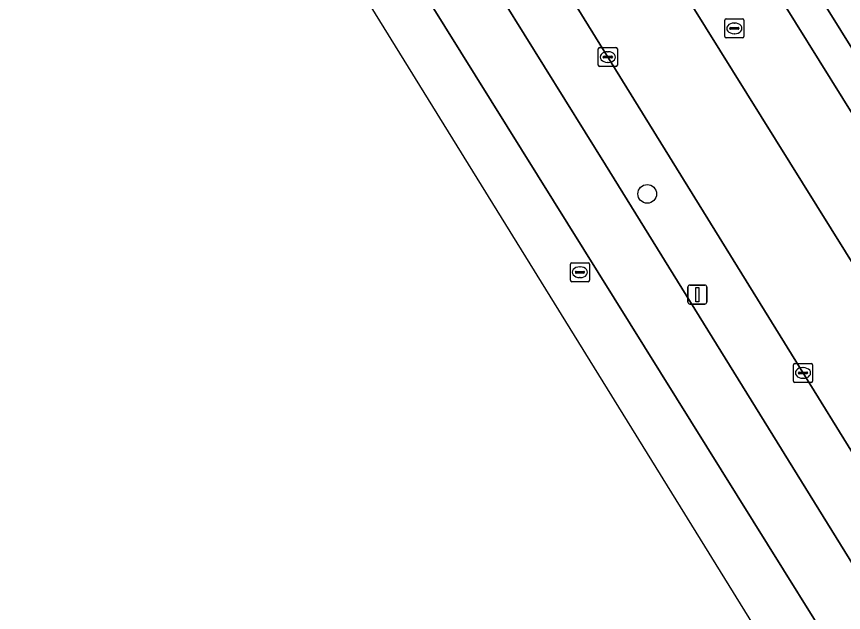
# Model space of a CAD drawing. Extents: x 160377 to 161131, y 383938 to 384853.
# Drawn here: x 160676.44 to 160719.86, y 384192.17 to 384223.47 of the extents above; entities that cross this region are included whole.
import ezdxf

# ---------------------------------------------------------------- set-up
doc = ezdxf.new("R2010")
doc.units = 0
for name, color, linetype in [('IMGEO_Berm_groen', 7, 'Continuous'), ('IMGEO_Boom', 7, 'Continuous'), ('IMGEO_Kolk', 7, 'Continuous'), ('IMGEO_Lichtmast', 7, 'Continuous'), ('IMGEO_Parkeervlak_open', 7, 'Continuous'), ('IMGEO_Rijbaan_lokaal_gesloten', 7, 'Continuous'), ('IMGEO_Rijbaan_lokaal_open', 7, 'Continuous'), ('IMGEO_Rioolput', 7, 'Continuous'), ('IMGEO_Voetpad_open', 7, 'Continuous')]:
    doc.layers.add(name, color=color, linetype=linetype)

msp = doc.modelspace()

# ---------------------------------------------------------------- linework, layer by layer
at = {"layer": 'IMGEO_Berm_groen'}
msp.add_lwpolyline([(160723.217, 384195.887), (160717.726, 384204.774), (160689.782, 384250), (160684.931, 384257.851), (160678.757, 384267.157), (160643.611, 384323.728), (160641.325, 384327.654), (160641.221, 384327.588), (160638.839, 384326.083), (160668.175, 384278.809), (160686.009, 384250), (160707.361, 384215.678), (160725.992, 384185.588), (160730.335, 384178.88)], dxfattribs=at)
at = {"layer": 'IMGEO_Boom'}
msp.add_circle((160709.559, 384214.153), 0.489, dxfattribs=at)
at = {"layer": 'IMGEO_Kolk'}
for p, q in [((160706.989, 384220.914), (160706.989, 384221.766)), ((160707.064, 384221.84), (160707.916, 384221.84)), ((160707.477, 384221.62), (160707.502, 384221.62)), ((160707.99, 384221.766), (160707.99, 384220.914)), ((160707.248, 384221.334), (160707.248, 384221.346)), ((160707.686, 384221.297), (160707.288, 384221.297)), ((160707.291, 384221.383), (160707.689, 384221.383)), ((160707.5, 384221.06), (160707.475, 384221.06)), ((160707.732, 384221.346), (160707.732, 384221.334)), ((160707.916, 384220.84), (160707.064, 384220.84)), ((160717.238, 384204.325), (160717.238, 384205.177)), ((160717.313, 384205.251), (160718.165, 384205.251)), ((160717.726, 384205.031), (160717.751, 384205.031)), ((160718.239, 384205.177), (160718.239, 384204.325)), ((160717.497, 384204.745), (160717.497, 384204.757)), ((160717.935, 384204.708), (160717.537, 384204.708)), ((160717.54, 384204.794), (160717.938, 384204.794)), ((160717.981, 384204.757), (160717.981, 384204.745)), ((160718.165, 384204.251), (160717.313, 384204.251)), ((160717.749, 384204.471), (160717.724, 384204.471))]:
    msp.add_line(p, q, dxfattribs=at)
for points in [[(160706.989, 384220.914), (160706.989, 384221.766)], [(160707.064, 384221.84), (160707.916, 384221.84)], [(160707.99, 384221.766), (160707.99, 384220.914)], [(160707.916, 384220.84), (160707.064, 384220.84)], [(160717.238, 384204.325), (160717.238, 384205.177)], [(160717.313, 384205.251), (160718.165, 384205.251)], [(160718.239, 384205.177), (160718.239, 384204.325)], [(160718.165, 384204.251), (160717.313, 384204.251)]]:
    msp.add_lwpolyline(points, dxfattribs=at)
for centre, radius, start, end in [((160707.066, 384221.764), 0.0765, 91.552, 178.448), ((160707.066, 384221.764), 0.0765, 91.552, 178.448), ((160707.914, 384221.764), 0.0765, 1.552, 88.448), ((160707.914, 384221.764), 0.0765, 1.552, 88.448), ((160707.288, 384221.343), 0.0403, 85.8775, 175.7526), ((160707.285, 384221.333), 0.0366, 178.938, 274.7102), ((160707.689, 384221.34), 0.043, 264.8664, 352.4533), ((160707.693, 384221.345), 0.0386, 1.7309, 96.639), ((160707.066, 384220.916), 0.0765, 181.552, 268.448), ((160707.066, 384220.916), 0.0765, 181.552, 268.448), ((160707.914, 384220.916), 0.0765, 271.552, 358.448), ((160707.914, 384220.916), 0.0765, 271.552, 358.448), ((160717.315, 384205.175), 0.0765, 91.552, 178.448), ((160717.315, 384205.175), 0.0765, 91.552, 178.448), ((160718.163, 384205.175), 0.0765, 1.552, 88.448), ((160718.163, 384205.175), 0.0765, 1.552, 88.448), ((160717.537, 384204.754), 0.0403, 85.8775, 175.7526), ((160717.534, 384204.744), 0.0366, 178.938, 274.7102), ((160717.938, 384204.751), 0.043, 264.8664, 352.4533), ((160717.942, 384204.756), 0.0386, 1.7309, 96.639), ((160717.315, 384204.327), 0.0765, 181.552, 268.448), ((160717.315, 384204.327), 0.0765, 181.552, 268.448), ((160718.163, 384204.327), 0.0765, 271.552, 358.448), ((160718.163, 384204.327), 0.0765, 271.552, 358.448)]:
    msp.add_arc(centre, radius, start, end, dxfattribs=at)
for centre, major_axis, ratio, start_param, end_param in [((160707.476, 384221.34), (-0.387, 0.002), 0.722429, 4.712389, 7.853982), ((160707.501, 384221.34), (-0.39, 0.002), 0.717154, 1.570796, 4.712389), ((160717.725, 384204.751), (-0.387, 0.002), 0.722429, 4.712389, 7.853982), ((160717.75, 384204.751), (-0.39, 0.002), 0.717154, 1.570796, 4.712389)]:
    msp.add_ellipse(centre, major_axis=major_axis, ratio=ratio, start_param=start_param, end_param=end_param, dxfattribs=at)
at = {"layer": 'IMGEO_Lichtmast'}
for p, q in [((160711.794, 384209.365), (160712.584, 384209.365)), ((160712.584, 384209.365), (160711.794, 384209.365)), ((160711.694, 384208.465), (160711.694, 384209.265)), ((160711.694, 384209.265), (160711.694, 384208.465)), ((160712.684, 384209.265), (160712.684, 384208.465)), ((160712.684, 384208.465), (160712.684, 384209.265)), ((160712.584, 384208.365), (160711.794, 384208.365)), ((160711.794, 384208.365), (160712.584, 384208.365))]:
    msp.add_line(p, q, dxfattribs=at)
msp.add_lwpolyline([(160712.114, 384209.24), (160712.264, 384209.24), (160712.264, 384208.49), (160712.114, 384208.49), (160712.114, 384209.24)], dxfattribs=at)
for centre, start, end in [((160711.794, 384209.265), 90, 180), ((160711.794, 384209.265), 90, 180), ((160712.584, 384209.265), 0, 90), ((160712.584, 384209.265), 360, 90), ((160711.794, 384208.465), 180, 270), ((160711.794, 384208.465), 180, 270), ((160712.584, 384208.465), 270, 0), ((160712.584, 384208.465), 270, 0)]:
    msp.add_arc(centre, 0.1, start, end, dxfattribs=at)
at = {"layer": 'IMGEO_Parkeervlak_open'}
for points in [[(160689.342, 384257.389), (160684.931, 384257.851), (160689.782, 384250), (160717.726, 384204.774), (160723.217, 384195.887)], [(160736.161, 384196.361), (160699.703, 384254.897)], [(160697.622, 384254.842), (160701.186, 384249.112), (160735.979, 384193.222)], [(160731.01, 384193.377), (160728.731, 384197.046), (160695.745, 384250)]]:
    msp.add_lwpolyline(points, dxfattribs=at)
at = {"layer": 'IMGEO_Rijbaan_lokaal_gesloten'}
for points in [[(160707.361, 384215.678), (160686.009, 384250), (160668.175, 384278.809), (160638.839, 384326.083), (160638.069, 384327.324), (160635.054, 384325.513), (160671.485, 384266.967), (160720.734, 384187.958), (160725.107, 384181.899), (160733.069, 384173.147), (160739.95, 384167.105)], [(160745.933, 384161.486), (160743.205, 384164.034), (160739.95, 384167.105), (160733.069, 384173.147), (160725.107, 384181.899), (160720.734, 384187.958), (160671.485, 384266.967), (160635.054, 384325.513), (160633.021, 384324.291), (160657.045, 384285.38), (160674.582, 384257.042), (160723.846, 384177.438), (160747.142, 384155.348), (160749.892, 384150.791)], [(160730.335, 384178.88), (160725.992, 384185.588), (160707.361, 384215.678)]]:
    msp.add_lwpolyline(points, dxfattribs=at)
at = {"layer": 'IMGEO_Rijbaan_lokaal_open'}
for points in [[(160643.349, 384328.933), (160644.178, 384327.417), (160682.805, 384265.309), (160690.325, 384258.727), (160695.745, 384250), (160728.731, 384197.046), (160731.01, 384193.377), (160731.116, 384193.207), (160731.945, 384191.378), (160732.201, 384190.814), (160739.253, 384175.262), (160741.715, 384169.832), (160744.863, 384171.28), (160744.459, 384172.157)], [(160745.268, 384172.48), (160747.866, 384167.752), (160746.328, 384171.551), (160741.141, 384183.336), (160740.877, 384183.88), (160740.563, 384184.527), (160739.08, 384187.757), (160738.495, 384188.775), (160736.133, 384192.883), (160736.055, 384193.052), (160735.979, 384193.222), (160701.186, 384249.112)]]:
    msp.add_lwpolyline(points, dxfattribs=at)
at = {"layer": 'IMGEO_Rioolput'}
for p, q in [((160713.632, 384222.418), (160713.632, 384223.27)), ((160713.707, 384223.344), (160714.559, 384223.344)), ((160714.633, 384223.27), (160714.633, 384222.418)), ((160713.891, 384222.838), (160713.891, 384222.85)), ((160714.329, 384222.801), (160713.931, 384222.801)), ((160713.934, 384222.887), (160714.332, 384222.887)), ((160714.12, 384223.124), (160714.145, 384223.124)), ((160714.375, 384222.85), (160714.375, 384222.838)), ((160714.559, 384222.344), (160713.707, 384222.344)), ((160714.143, 384222.564), (160714.118, 384222.564)), ((160705.523, 384209.615), (160705.523, 384210.467)), ((160705.598, 384210.541), (160706.45, 384210.541)), ((160706.011, 384210.321), (160706.036, 384210.321)), ((160706.524, 384210.467), (160706.524, 384209.615)), ((160705.782, 384210.035), (160705.782, 384210.047)), ((160706.22, 384209.998), (160705.822, 384209.998)), ((160705.825, 384210.084), (160706.223, 384210.084)), ((160706.034, 384209.761), (160706.009, 384209.761)), ((160706.266, 384210.047), (160706.266, 384210.035)), ((160706.45, 384209.541), (160705.598, 384209.541))]:
    msp.add_line(p, q, dxfattribs=at)
for points in [[(160713.632, 384222.418), (160713.632, 384223.27)], [(160713.707, 384223.344), (160714.559, 384223.344)], [(160714.633, 384223.27), (160714.633, 384222.418)], [(160714.559, 384222.344), (160713.707, 384222.344)], [(160705.523, 384209.615), (160705.523, 384210.467)], [(160705.598, 384210.541), (160706.45, 384210.541)], [(160706.524, 384210.467), (160706.524, 384209.615)], [(160706.45, 384209.541), (160705.598, 384209.541)]]:
    msp.add_lwpolyline(points, dxfattribs=at)
for centre, radius, start, end in [((160713.709, 384223.268), 0.0765, 91.552, 178.448), ((160713.709, 384223.268), 0.0765, 91.552, 178.448), ((160714.557, 384223.268), 0.0765, 1.552, 88.448), ((160714.557, 384223.268), 0.0765, 1.552, 88.448), ((160713.931, 384222.847), 0.0403, 85.8775, 175.7526), ((160713.928, 384222.837), 0.0366, 178.938, 274.7102), ((160714.332, 384222.844), 0.043, 264.8664, 352.4533), ((160714.336, 384222.849), 0.0386, 1.7309, 96.639), ((160713.709, 384222.42), 0.0765, 181.552, 268.448), ((160713.709, 384222.42), 0.0765, 181.552, 268.448), ((160714.557, 384222.42), 0.0765, 271.552, 358.448), ((160714.557, 384222.42), 0.0765, 271.552, 358.448), ((160705.6, 384210.465), 0.0765, 91.552, 178.448), ((160705.6, 384210.465), 0.0765, 91.552, 178.448), ((160706.448, 384210.465), 0.0765, 1.552, 88.448), ((160706.448, 384210.465), 0.0765, 1.552, 88.448), ((160705.822, 384210.044), 0.0403, 85.8775, 175.7526), ((160705.819, 384210.034), 0.0366, 178.938, 274.7102), ((160706.223, 384210.041), 0.043, 264.8664, 352.4533), ((160706.227, 384210.046), 0.0386, 1.7309, 96.639), ((160705.6, 384209.617), 0.0765, 181.552, 268.448), ((160705.6, 384209.617), 0.0765, 181.552, 268.448), ((160706.448, 384209.617), 0.0765, 271.552, 358.448), ((160706.448, 384209.617), 0.0765, 271.552, 358.448)]:
    msp.add_arc(centre, radius, start, end, dxfattribs=at)
for centre, major_axis, ratio, start_param, end_param in [((160714.119, 384222.844), (-0.387, 0.002), 0.722429, 4.712389, 7.853982), ((160714.144, 384222.844), (-0.39, 0.002), 0.717154, 1.570796, 4.712389), ((160706.01, 384210.041), (-0.387, 0.002), 0.722429, 4.712389, 7.853982), ((160706.035, 384210.041), (-0.39, 0.002), 0.717154, 1.570796, 4.712389)]:
    msp.add_ellipse(centre, major_axis=major_axis, ratio=ratio, start_param=start_param, end_param=end_param, dxfattribs=at)
at = {"layer": 'IMGEO_Voetpad_open'}
msp.add_lwpolyline([(160699.703, 384254.897), (160736.161, 384196.361)], dxfattribs=at)

doc.saveas('drawing.dxf')
